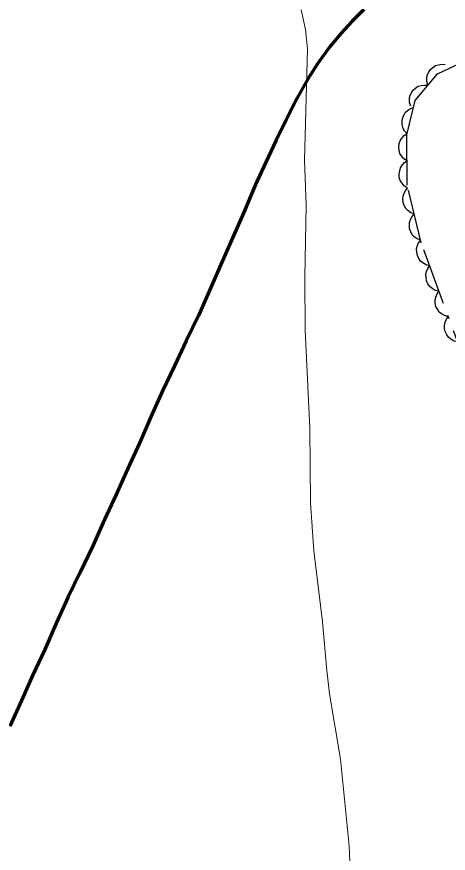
# Model space of a CAD drawing. Extents: x 356765 to 358572, y 5103174 to 5104650.
# Drawn here: x 357015.34 to 357039.28, y 5103859.78 to 5103906.19 of the extents above; entities that cross this region are included whole.
import ezdxf

# ---------------------------------------------------------------- set-up
doc = ezdxf.new("R2010")
doc.units = 0
doc.header["$LTSCALE"] = 0.6
doc.linetypes.add('DOT_DASHED', pattern=[7.7, 5, -1.2, 0.3, -1.2])
doc.linetypes.add('LONG_DASHED', pattern=[7.5, 6, -1.5])
for name, color, linetype, lineweight in [('2', 7, 'Continuous', 13), ('22', 7, 'Continuous', 35), ('44', 7, 'Continuous', 25)]:
    doc.layers.add(name, color=color, linetype=linetype, lineweight=lineweight)

msp = doc.modelspace()

# ---------------------------------------------------------------- linework, layer by layer
at = {"layer": '2'}
for points in [[(357032.69, 5103868.63), (357032.54, 5103869.93), (357032.29, 5103872.63), (357031.81, 5103876.57), (357031.64, 5103879.22), (357031.59, 5103883.36), (357031.34, 5103888.8), (357031.32, 5103891.72), (357031.39, 5103895.74), (357031.3, 5103898.24), (357031.46, 5103904.4), (357031.36, 5103905.49), (357031.11, 5103906.57)], [(357032.7, 5103833.76), (357032.94, 5103836.18), (357033.1, 5103838.58), (357033.15, 5103842.03), (357033.69, 5103846.8), (357033.97, 5103851.87), (357033.93, 5103856.53), (357033.77, 5103860.2), (357033.29, 5103865.01), (357032.69, 5103868.63)]]:
    msp.add_lwpolyline(points, dxfattribs=at)
at = {"layer": '22', "linetype": 'LONG_DASHED', "lineweight": 70}
msp.add_lwpolyline([(357034.6, 5103906.59), (357033.94, 5103905.95), (357033.31, 5103905.26), (357032.68, 5103904.5), (357032.05, 5103903.63), (357031.46, 5103902.7), (357030.88, 5103901.65), (357030.3, 5103900.51), (357029.73, 5103899.34), (357029.15, 5103898.13), (357028.57, 5103896.84), (357027.97, 5103895.43), (357027.35, 5103893.99), (357026.71, 5103892.58), (357026.09, 5103891.13), (357025.43, 5103889.66), (357024.74, 5103888.21), (357024.08, 5103886.83), (357023.43, 5103885.44), (357022.78, 5103883.99), (357022.14, 5103882.54), (357021.49, 5103881.09), (357020.86, 5103879.69), (357020.21, 5103878.29), (357019.55, 5103876.84), (357018.87, 5103875.42), (357018.2, 5103874), (357017.55, 5103872.58), (357016.89, 5103871.09), (357016.24, 5103869.68), (357015.61, 5103868.26), (357014.95, 5103866.83)], dxfattribs=at)
at = {"layer": '44', "linetype": 'DOT_DASHED'}
msp.add_lwpolyline([(357047.11, 5103856.48), (357047.13, 5103860.42), (357046.87, 5103863.13), (357046.3, 5103866.01), (357045.65, 5103868.74), (357045, 5103871.47), (357044.19, 5103874.29), (357043.19, 5103877.81), (357041.92, 5103882.27), (357040.61, 5103885.95), (357038.95, 5103890.43), (357037.78, 5103893.65), (357037, 5103896.85), (357036.97, 5103899.63), (357037.44, 5103901.54), (357038.67, 5103903.02), (357040.01, 5103903.65)], dxfattribs=at)
at = {"layer": '44'}
for points in [[(357038.14, 5103902.39), (357038.09, 5103902.59), (357038.09, 5103902.79), (357038.11, 5103902.95), (357038.19, 5103903.11), (357038.29, 5103903.27), (357038.44, 5103903.39), (357038.57, 5103903.48), (357038.74, 5103903.53), (357038.92, 5103903.56), (357039.1, 5103903.54)], [(357037.19, 5103901.23), (357037.13, 5103901.43), (357037.13, 5103901.64), (357037.15, 5103901.8), (357037.23, 5103901.96), (357037.33, 5103902.11), (357037.48, 5103902.24), (357037.61, 5103902.33), (357037.78, 5103902.38), (357037.96, 5103902.4), (357038.14, 5103902.39)], [(357036.99, 5103899.7), (357036.85, 5103899.85), (357036.76, 5103900.04), (357036.71, 5103900.19), (357036.71, 5103900.37), (357036.74, 5103900.55), (357036.81, 5103900.73), (357036.89, 5103900.87), (357037.02, 5103900.99), (357037.18, 5103901.09), (357037.34, 5103901.15)], [(357036.99, 5103898.2), (357036.81, 5103898.31), (357036.68, 5103898.47), (357036.59, 5103898.61), (357036.55, 5103898.78), (357036.53, 5103898.96), (357036.56, 5103899.15), (357036.6, 5103899.31), (357036.7, 5103899.46), (357036.82, 5103899.6), (357036.97, 5103899.7)], [(357037, 5103896.7), (357036.83, 5103896.81), (357036.7, 5103896.97), (357036.61, 5103897.11), (357036.56, 5103897.28), (357036.55, 5103897.46), (357036.58, 5103897.65), (357036.62, 5103897.81), (357036.71, 5103897.96), (357036.84, 5103898.1), (357036.99, 5103898.2)], [(357037.39, 5103895.25), (357037.2, 5103895.32), (357037.03, 5103895.44), (357036.92, 5103895.56), (357036.83, 5103895.71), (357036.77, 5103895.89), (357036.76, 5103896.08), (357036.77, 5103896.24), (357036.82, 5103896.41), (357036.92, 5103896.57), (357037.04, 5103896.7)], [(357037.75, 5103893.79), (357037.55, 5103893.86), (357037.39, 5103893.98), (357037.27, 5103894.1), (357037.19, 5103894.26), (357037.13, 5103894.43), (357037.12, 5103894.62), (357037.12, 5103894.78), (357037.18, 5103894.95), (357037.27, 5103895.11), (357037.39, 5103895.25)], [(357038.24, 5103892.37), (357038.04, 5103892.42), (357037.87, 5103892.53), (357037.74, 5103892.63), (357037.64, 5103892.78), (357037.56, 5103892.94), (357037.53, 5103893.13), (357037.51, 5103893.3), (357037.55, 5103893.47), (357037.63, 5103893.64), (357037.73, 5103893.78)], [(357038.76, 5103890.96), (357038.55, 5103891.01), (357038.38, 5103891.12), (357038.25, 5103891.22), (357038.15, 5103891.37), (357038.07, 5103891.53), (357038.04, 5103891.72), (357038.03, 5103891.89), (357038.07, 5103892.06), (357038.14, 5103892.23), (357038.24, 5103892.37)], [(357039.27, 5103889.56), (357039.07, 5103889.61), (357038.9, 5103889.71), (357038.77, 5103889.81), (357038.67, 5103889.96), (357038.59, 5103890.12), (357038.55, 5103890.31), (357038.54, 5103890.47), (357038.58, 5103890.64), (357038.65, 5103890.82), (357038.75, 5103890.96)], [(357039.79, 5103888.15), (357039.59, 5103888.2), (357039.42, 5103888.3), (357039.29, 5103888.41), (357039.19, 5103888.55), (357039.11, 5103888.72), (357039.07, 5103888.9), (357039.06, 5103889.07), (357039.1, 5103889.24), (357039.17, 5103889.41), (357039.27, 5103889.56)]]:
    msp.add_lwpolyline(points, dxfattribs=at)

doc.saveas('drawing.dxf')
